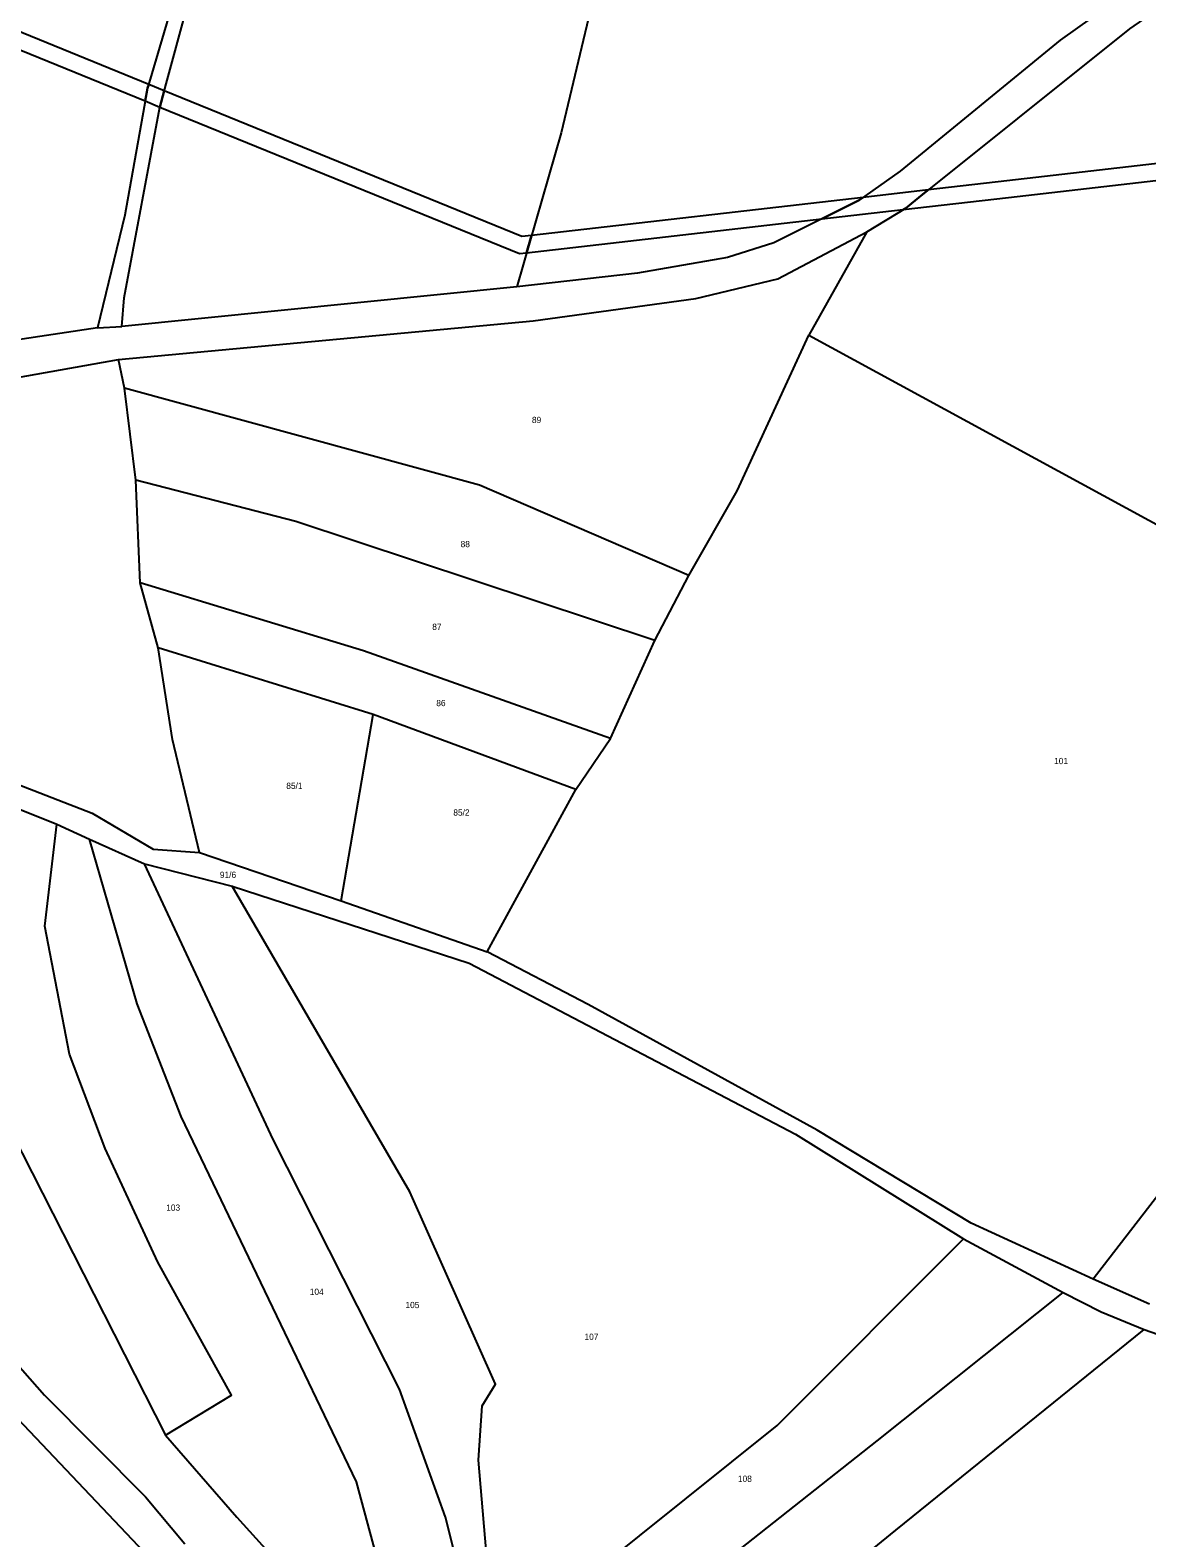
# Model space of a CAD drawing. Extents: x -680203 to -673936, y -1102717 to -1093650.
# Drawn here: x -674716.2 to -674412.4, y -1100325.4 to -1099915.4 of the extents above; entities that cross this region are included whole.
import ezdxf

# ---------------------------------------------------------------- set-up
doc = ezdxf.new("R2010")
doc.units = 0
for name, color, linetype in [('SOxxxxxx_Koleje_LN_parametry_Popis10', 7, 'Continuous'), ('SOxxxxxx_Osa_bod_P', 7, 'Continuous'), ('x_prac', 7, 'Continuous')]:
    doc.layers.add(name, color=color, linetype=linetype)

msp = doc.modelspace()

# ---------------------------------------------------------------- linework, layer by layer
at = {"layer": 'SOxxxxxx_Koleje_LN_parametry_Popis10'}
for points in [[(-674758.78, -1099899.59), (-674759.92, -1099903.99), (-674684.86, -1099934.65), (-674684.24, -1099931.17), (-674683.94, -1099930.16)], [(-674684.86, -1099934.65), (-674680.94, -1099936.34), (-674679.72, -1099931.88), (-674683.94, -1099930.16), (-674684.24, -1099931.17)], [(-674680.94, -1099936.34), (-674583.05, -1099976.17), (-674581.17, -1099975.95), (-674579.82, -1099971.27), (-674582.42, -1099971.57), (-674679.72, -1099931.88)], [(-674344.14, -1099944.18), (-674450.56, -1099956.41), (-674471.89, -1099958.87), (-674478.03, -1099963.78), (-674478.68, -1099964.18), (-674450.05, -1099960.89), (-674342.48, -1099948.52)], [(-674489.6, -1099960.9), (-674490.66, -1099961.65), (-674500.88, -1099966.73), (-674478.68, -1099964.18), (-674478.03, -1099963.78), (-674471.89, -1099958.87)], [(-674579.82, -1099971.27), (-674581.17, -1099975.95), (-674500.88, -1099966.73), (-674490.66, -1099961.65), (-674489.6, -1099960.9)]]:
    msp.add_lwpolyline(points, close=True, dxfattribs=at)
at = {"layer": 'x_prac'}
for p, q in [((-674488.6, -1099970.23), (-674504.34, -1099998.4)), ((-674583.84, -1099985.22), (-674691.25, -1099996.03)), ((-674697.82, -1099996.41), (-674691.25, -1099996.03)), ((-674690.49, -1100012.82), (-674692.18, -1100004.98)), ((-674687.4, -1100037.8), (-674690.49, -1100012.82)), ((-674686.21, -1100065.72), (-674687.4, -1100037.8)), ((-674546.24, -1100081.44), (-674537, -1100063.73)), ((-674681.32, -1100083.36), (-674686.21, -1100065.72)), ((-674558.29, -1100108.06), (-674546.24, -1100081.44)), ((-674622.86, -1100101.52), (-674681.32, -1100083.36)), ((-674631.55, -1100152.17), (-674622.86, -1100101.52)), ((-674567.75, -1100121.9), (-674622.86, -1100101.52)), ((-674567.75, -1100121.9), (-674558.29, -1100108.06)), ((-674742.37, -1100117.96), (-674708.94, -1100131.35)), ((-674591.87, -1100166.06), (-674567.75, -1100121.9)), ((-674708.94, -1100131.35), (-674700.05, -1100135.46)), ((-674700.05, -1100135.46), (-674685.06, -1100142.18)), ((-674670.15, -1100139.09), (-674631.55, -1100152.17)), ((-674685.06, -1100142.18), (-674661.23, -1100148.25)), ((-674631.55, -1100152.17), (-674591.87, -1100166.06)), ((-674462.3, -1100244.17), (-674435.24, -1100258.73)), ((-674411.69, -1100261.86), (-674427.01, -1100255.13))]:
    msp.add_line(p, q, dxfattribs=at)
for points in [[(-674638.76, -1099778.9), (-674639.61, -1099784.93), (-674657.35, -1099839.86), (-674684.24, -1099931.17), (-674690.43, -1099965.74), (-674697.82, -1099996.41)], [(-674545.5, -1099803.4), (-674551.54, -1099849.51), (-674558.78, -1099888.85), (-674571.77, -1099943.31), (-674583.84, -1099985.22)], [(-674691.25, -1099996.03), (-674690.63, -1099988.25), (-674680.94, -1099936.34), (-674671.91, -1099903.28), (-674645.99, -1099814.99)], [(-674348.01, -1099855.8), (-674356.28, -1099861.31), (-674435.99, -1099918.1), (-674479.56, -1099953.8), (-674490.66, -1099961.65), (-674513.93, -1099973.21), (-674526.47, -1099977.24), (-674550.99, -1099981.48), (-674583.84, -1099985.22)], [(-674488.6, -1099970.23), (-674478.03, -1099963.78), (-674417.11, -1099915.02), (-674368.15, -1099881.14)], [(-674692.18, -1100004.98), (-674579.39, -1099994.47), (-674535.14, -1099988.38), (-674512.84, -1099983.01), (-674488.6, -1099970.23)], [(-674697.82, -1099996.41), (-674720.18, -1099999.76), (-674778.65, -1099995.63)], [(-674537, -1100063.73), (-674523.91, -1100040.69), (-674504.34, -1099998.4)], [(-674504.34, -1099998.4), (-674374.88, -1100068.77), (-674335.39, -1100083.39)], [(-674854.62, -1100011.3), (-674838.53, -1100008.33), (-674780.46, -1100007.08), (-674745.65, -1100009.97), (-674723.71, -1100010.6), (-674692.18, -1100004.98)], [(-674854.62, -1100011.3), (-674850.71, -1100020.49), (-674827.56, -1100042.35), (-674814.33, -1100057.79), (-674772.31, -1100094.17), (-674741.61, -1100111.99), (-674699.33, -1100128.35), (-674682.76, -1100138.16), (-674670.15, -1100139.09)], [(-674537, -1100063.73), (-674593.92, -1100039.13), (-674690.49, -1100012.82)], [(-674546.24, -1100081.44), (-674643.94, -1100049), (-674687.4, -1100037.8)], [(-674558.29, -1100108.06), (-674625.48, -1100084.24), (-674686.21, -1100065.72)], [(-674670.15, -1100139.09), (-674677.48, -1100108.34), (-674681.32, -1100083.36)], [(-674335.39, -1100083.39), (-674364.18, -1100154.46), (-674378.61, -1100185.12), (-674396.83, -1100216), (-674427.01, -1100255.13)], [(-674679.4, -1100297.53), (-674661.39, -1100286.64), (-674681.46, -1100250.47), (-674695.79, -1100219.54), (-674705.51, -1100193.91), (-674712.14, -1100159.13), (-674708.94, -1100131.35)], [(-674609.66, -1100371.61), (-674617.76, -1100345.85), (-674627.44, -1100310.24), (-674675.07, -1100210.87), (-674687.09, -1100180.22), (-674700.05, -1100135.46)], [(-674593.71, -1100357.63), (-674603.18, -1100319.84), (-674615.75, -1100284.99), (-674650.11, -1100217.09), (-674685.06, -1100142.18)], [(-674758.44, -1100149.01), (-674764.2, -1100161.74), (-674771.05, -1100179.6), (-674777.36, -1100212.81), (-674744.97, -1100249.59), (-674712.23, -1100286.6), (-674684.77, -1100314.28), (-674674.07, -1100327.07)], [(-674589.93, -1100354.22), (-674594.24, -1100304.28), (-674593.22, -1100289.53), (-674589.58, -1100283.69), (-674612.91, -1100231.35), (-674661.23, -1100148.25)], [(-674661.23, -1100148.25), (-674596.8, -1100169.15), (-674508, -1100215.67), (-674462.3, -1100244.17)], [(-674753.8, -1100153.3), (-674748.8, -1100161.63), (-674748.08, -1100175.06), (-674735.17, -1100187.86), (-674679.4, -1100297.53)], [(-674427.01, -1100255.13), (-674460.26, -1100239.83), (-674502.15, -1100214.58), (-674564.37, -1100180.38), (-674591.87, -1100166.06)], [(-674735.11, -1100383.18), (-674748.01, -1100356.89), (-674747.9, -1100346.63), (-674763.56, -1100333.61), (-674797.85, -1100294.46), (-674793.04, -1100269.37), (-674779.15, -1100221.53), (-674767.71, -1100247.64), (-674734.46, -1100277.39), (-674680.14, -1100334.57)], [(-674589.93, -1100354.22), (-674562.81, -1100334.75), (-674513.04, -1100294.92), (-674462.3, -1100244.17)], [(-674594.36, -1100387.57), (-674536.36, -1100339.04), (-674485.76, -1100299.04), (-674435.24, -1100258.73)], [(-674435.24, -1100258.73), (-674424.88, -1100264.02), (-674413.2, -1100268.76)], [(-674576.26, -1100401.4), (-674527.67, -1100361.65), (-674480.75, -1100323.4), (-674413.2, -1100268.76)], [(-674413.2, -1100268.76), (-674379.57, -1100280.56), (-674335.7, -1100288.44), (-674296.75, -1100299.4), (-674271.37, -1100306.68)], [(-674679.4, -1100297.53), (-674659.92, -1100319.78), (-674611.72, -1100373.12), (-674609.66, -1100371.61)]]:
    msp.add_lwpolyline(points, dxfattribs=at)

# ---------------------------------------------------------------- texts
at = {"layer": 'SOxxxxxx_Osa_bod_P'}
for s, p in [('89', (-674579.69, -1100022.27)), ('88', (-674599.09, -1100056.02)), ('87', (-674606.81, -1100078.52)), ('86', (-674605.71, -1100099.26)), ('101', (-674437.67, -1100115.03)), ('85/1', (-674646.51, -1100121.76)), ('85/2', (-674601.08, -1100129.03)), ('91/6', (-674664.57, -1100145.97)), ('103', (-674679.17, -1100236.49)), ('104', (-674640.13, -1100259.38)), ('105', (-674614.1, -1100262.97)), ('107', (-674565.4, -1100271.61)), ('108', (-674523.67, -1100310.22))]:
    msp.add_text(s, height=1.7, dxfattribs=at).set_placement(p)

doc.saveas('drawing.dxf')
